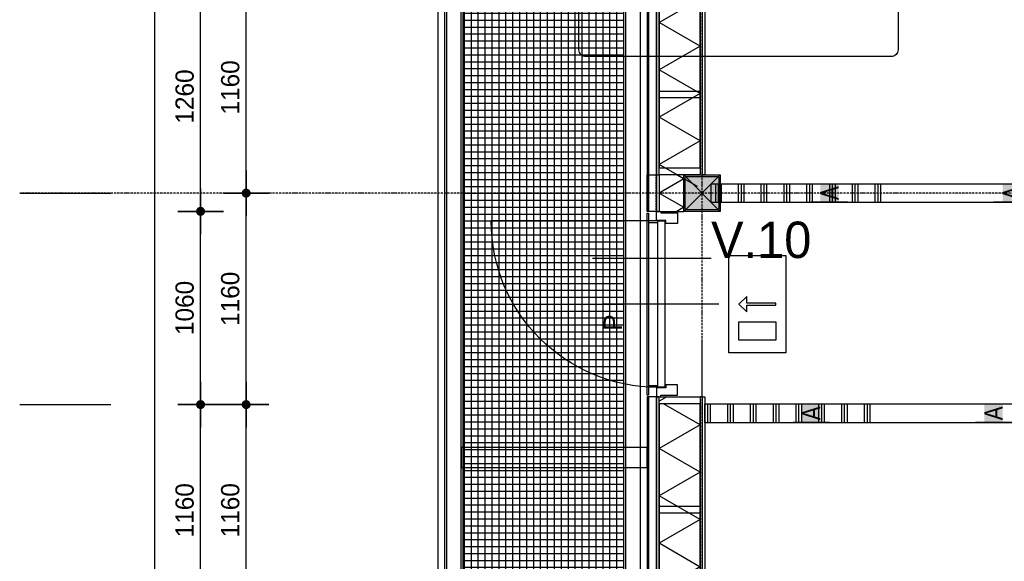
# Model space of a CAD drawing. Header units: millimetres. Extents: x -297000 to 504135, y -166520 to 252050.
# Tile 371 of 416: x 68033 to 73433, y 24805 to 27777. Entities that reach past the tile are written whole.
import ezdxf

# ---------------------------------------------------------------- set-up
doc = ezdxf.new("R2010")
doc.units = ezdxf.units.MM
doc.header["$MEASUREMENT"] = 0
for name, pattern in [('ACAD_ISO10W100', [18, 12, -3, 0, -3]), ('CENTER', [50.8, 31.75, -6.35, 6.35, -6.35]), ('DASHED2', [0.375, 0.25, -0.125]), ('HIDDEN2', [4.7625, 3.175, -1.5875])]:
    doc.linetypes.add(name, pattern=pattern)
doc.layers.get('Defpoints').update_dxf_attribs({"color": 6})
for name, color, linetype in [('010_D0050_D', 1, 'Continuous'), ('040_AXPRI_B', 9, 'CENTER'), ('068_HATCH_H', 8, 'Continuous'), ('080_SYMB_DETAIL', 4, 'Continuous'), ('080_SYMBO_G', 1, 'Continuous'), ('210_WALEX_E', 2, 'Continuous'), ('210_WALEX_G', 2, 'Continuous'), ('220_WALIN_E', 1, 'Continuous'), ('220_WALIN_G', 1, 'Continuous'), ('299_CONCR_H', 251, 'Continuous'), ('299_STEEL_G', 3, 'Continuous'), ('320_DOORS_E', 8, 'Continuous'), ('320_DOORS_G', 2, 'Continuous'), ('340_BALUS_E', 8, 'Continuous'), ('410_WAFEX_G', 1, 'Continuous')]:
    doc.layers.add(name, color=color, linetype=linetype)
doc.styles.add('VMX 1 SMALL 100', font='unvr55w.TTF', dxfattribs={"height": 100})
doc.styles.add('VMX 2 MEDIUM 100', font='unvr55w.TTF', dxfattribs={"height": 200})
doc.styles.add('VMX 2 MEDIUM 50', font='unvr55w.TTF', dxfattribs={"height": 100})
doc.styles.add('VMX 3 BIG 200', font='unvr55w.TTF', dxfattribs={"height": 800})
doc.dimstyles.new('VMX 50', dxfattribs={"dimscale": 50, "dimtxt": 1, "dimasz": 1, "dimexe": 2, "dimexo": 2, "dimgap": 0.7, "dimtad": 1, "dimdec": 0, "dimdsep": 46, "dimtxsty": 'VMX 2 MEDIUM 50', "dimblk1": 'VMX-DIM-ARROW', "dimblk2": 'VMX-DIM-ARROW', "dimsah": 1, "dimcen": 1, "dimdle": 2, "dimse1": 1, "dimse2": 1, "dimclrd": 256, "dimclre": 256, "dimclrt": 256, "dimadec": 0, "dimazin": 0, "dimtm": 1e-09, "dimtfac": 1, "dimtdec": 0, "dimtmove": 2, "dimatfit": 2, "dimldrblk": 'VMX-DIM-ARROW', "dimfxl": 0, "dimtolj": 2, "dimlwd": -1, "dimarcsym": 0})
pattern_1 = [(60, (38, 10), (-194.856, 112.5), [])]
pattern_2 = [(300, (38, 10), (194.856, 112.5), [])]

# ---------------------------------------------------------------- blocks, each defined once
blk = doc.blocks.new('VMX-DIM-ARROW')
h = blk.add_hatch(color=256)
edge = h.paths.add_edge_path()
edge.add_arc((0, 0), 0.5, 0, 360)
for p, q in [((0, 2.5), (0, -2.5)), ((-2.5, 0), (2.5, 0))]:
    blk.add_line(p, q)
blk = doc.blocks.new('*D292')
at = {"layer": '010_D0050_D'}
blk.add_line((68775, 9175), (68775, 32875), dxfattribs=at)
at = {"layer": 'Defpoints', "color": 0}
for p in [(68775, 32925), (71475, 32925), (71475, 9125)]:
    blk.add_point(p, dxfattribs=at)
at = {"layer": '010_D0050_D', "xscale": 50, "yscale": 50, "zscale": 50}
for p, rotation in [((68775, 32925), 90), ((68775, 9125), 270)]:
    blk.add_blockref('VMX-DIM-ARROW', p, dxfattribs=dict(at, rotation=rotation))
at = {"layer": '010_D0050_D', "insert": (68688.1, 21025), "char_height": 100, "attachment_point": 5, "rotation": 90, "style": 'VMX 2 MEDIUM 50'}
blk.add_mtext('\\A2;23800', dxfattribs=at)
blk = doc.blocks.new('*D294')
at = {"layer": '010_D0050_D'}
blk.add_line((69275, 24555), (69275, 25615), dxfattribs=at)
at = {"layer": 'Defpoints', "color": 0}
for p in [(69275, 25665), (71225, 25665), (71225, 24505)]:
    blk.add_point(p, dxfattribs=at)
at = {"layer": '010_D0050_D', "xscale": 50, "yscale": 50, "zscale": 50}
for p, rotation in [((69275, 25665), 90), ((69275, 24505), 270)]:
    blk.add_blockref('VMX-DIM-ARROW', p, dxfattribs=dict(at, rotation=rotation))
at = {"layer": '010_D0050_D', "insert": (69188.1, 25085), "char_height": 100, "attachment_point": 5, "rotation": 90, "style": 'VMX 2 MEDIUM 50'}
blk.add_mtext('\\A2;1160', dxfattribs=at)
blk = doc.blocks.new('*D295')
at = {"layer": '010_D0050_D'}
blk.add_line((69275, 25715), (69275, 26775), dxfattribs=at)
at = {"layer": 'Defpoints', "color": 0}
for p in [(69275, 26825), (71225, 26825), (71225, 25665)]:
    blk.add_point(p, dxfattribs=at)
at = {"layer": '010_D0050_D', "xscale": 50, "yscale": 50, "zscale": 50}
for p, rotation in [((69275, 26825), 90), ((69275, 25665), 270)]:
    blk.add_blockref('VMX-DIM-ARROW', p, dxfattribs=dict(at, rotation=rotation))
at = {"layer": '010_D0050_D', "insert": (69188.1, 26245), "char_height": 100, "attachment_point": 5, "rotation": 90, "style": 'VMX 2 MEDIUM 50'}
blk.add_mtext('\\A2;1160', dxfattribs=at)
blk = doc.blocks.new('*D296')
at = {"layer": '010_D0050_D'}
blk.add_line((69275, 26875), (69275, 27935), dxfattribs=at)
at = {"layer": 'Defpoints', "color": 0}
for p in [(69275, 27985), (71225, 27985), (71225, 26825)]:
    blk.add_point(p, dxfattribs=at)
at = {"layer": '010_D0050_D', "xscale": 50, "yscale": 50, "zscale": 50}
for p, rotation in [((69275, 27985), 90), ((69275, 26825), 270)]:
    blk.add_blockref('VMX-DIM-ARROW', p, dxfattribs=dict(at, rotation=rotation))
at = {"layer": '010_D0050_D', "insert": (69188.1, 27405), "char_height": 100, "attachment_point": 5, "rotation": 90, "style": 'VMX 2 MEDIUM 50'}
blk.add_mtext('\\A2;1160', dxfattribs=at)
blk = doc.blocks.new('*D315')
at = {"layer": '010_D0050_D'}
blk.add_line((69025, 24555), (69025, 25615), dxfattribs=at)
at = {"layer": 'Defpoints', "color": 0}
for p in [(69025, 25665), (71225, 25665), (71225, 24505)]:
    blk.add_point(p, dxfattribs=at)
at = {"layer": '010_D0050_D', "xscale": 50, "yscale": 50, "zscale": 50}
for p, rotation in [((69025, 25665), 90), ((69025, 24505), 270)]:
    blk.add_blockref('VMX-DIM-ARROW', p, dxfattribs=dict(at, rotation=rotation))
at = {"layer": '010_D0050_D', "insert": (68938.1, 25085), "char_height": 100, "attachment_point": 5, "rotation": 90, "style": 'VMX 2 MEDIUM 50'}
blk.add_mtext('\\A2;1160', dxfattribs=at)
blk = doc.blocks.new('*D316')
at = {"layer": '010_D0050_D'}
blk.add_line((69025, 25715), (69025, 26675), dxfattribs=at)
at = {"layer": 'Defpoints', "color": 0}
for p in [(69025, 26725), (71475, 26725), (71225, 25665)]:
    blk.add_point(p, dxfattribs=at)
at = {"layer": '010_D0050_D', "xscale": 50, "yscale": 50, "zscale": 50}
for p, rotation in [((69025, 26725), 90), ((69025, 25665), 270)]:
    blk.add_blockref('VMX-DIM-ARROW', p, dxfattribs=dict(at, rotation=rotation))
at = {"layer": '010_D0050_D', "insert": (68938.1, 26195), "char_height": 100, "attachment_point": 5, "rotation": 90, "style": 'VMX 2 MEDIUM 50'}
blk.add_mtext('\\A2;1060', dxfattribs=at)
blk = doc.blocks.new('*D317')
at = {"layer": '010_D0050_D'}
blk.add_line((69025, 26775), (69025, 27935), dxfattribs=at)
at = {"layer": 'Defpoints', "color": 0}
for p in [(69025, 27985), (71225, 27985), (71475, 26725)]:
    blk.add_point(p, dxfattribs=at)
at = {"layer": '010_D0050_D', "xscale": 50, "yscale": 50, "zscale": 50}
for p, rotation in [((69025, 27985), 90), ((69025, 26725), 270)]:
    blk.add_blockref('VMX-DIM-ARROW', p, dxfattribs=dict(at, rotation=rotation))
at = {"layer": '010_D0050_D', "insert": (68938.1, 27355), "char_height": 100, "attachment_point": 5, "rotation": 90, "style": 'VMX 2 MEDIUM 50'}
blk.add_mtext('\\A2;1260', dxfattribs=at)
blk = doc.blocks.new('*D462')
at = {"layer": '010_D0050_D'}
blk.add_line((71843, 28025), (77422.5, 28025), dxfattribs=at)
at = {"layer": 'Defpoints', "color": 0}
for p in [(77472.5, 28025), (71793, 27985), (77472.5, 26875)]:
    blk.add_point(p, dxfattribs=at)
at = {"layer": '010_D0050_D', "xscale": 50, "yscale": 50, "zscale": 50, "rotation": 180}
blk.add_blockref('VMX-DIM-ARROW', (71793, 28025), dxfattribs=at)
at = {"layer": '010_D0050_D', "xscale": 50, "yscale": 50, "zscale": 50}
blk.add_blockref('VMX-DIM-ARROW', (77472.5, 28025), dxfattribs=at)
at = {"layer": '010_D0050_D', "insert": (74632.7, 28111.9), "char_height": 100, "attachment_point": 5, "style": 'VMX 2 MEDIUM 50'}
blk.add_mtext('\\A2;5680', dxfattribs=at)
blk = doc.blocks.new('GRID01')
at = {"layer": '040_AXPRI_B', "linetype": 'ACAD_ISO10W100'}
for p, q in [((-23200, -3742), (-23200, 26942)), ((3742, 17400), (-26942, 17400))]:
    blk.add_line(p, q, dxfattribs=at)
blk = doc.blocks.new('*U1233')
at = {"layer": '068_HATCH_H'}
h = blk.add_hatch(dxfattribs=at)
h.set_pattern_fill('PLAST', color=256, scale=500, angle=180, style=0)
h.set_pattern_definition([(180, (0, 3083.95), (-2e-14, -125), []), (180, (-2e-15, 3068.32), (-2e-14, -125), []), (180, (-4e-15, 3052.7), (-2e-14, -125), [])])
h.paths.add_polyline_path([(0, 3083.9), (100, 3083.9), (100, 4083.9), (0, 4083.9)])
at = {"layer": '220_WALIN_G', "ltscale": 10}
for p, q in [((0, 3400), (0, 3600)), ((100, 3400), (100, 3600)), ((0, 2400), (0, 2600)), ((100, 2400), (100, 2600)), ((0, 1400), (0, 1600)), ((100, 1400), (100, 1600)), ((0, 400), (0, 600)), ((100, 400), (100, 600))]:
    blk.add_line(p, q, dxfattribs=at)
blk.add_lwpolyline([(0, 0), (100, 0), (100, 4083.9), (0, 4083.9)], close=True, dxfattribs=at)
at = {"layer": '220_WALIN_E', "ltscale": 10, "char_height": 100, "width": 100, "attachment_point": 5, "style": 'VMX 1 SMALL 100', "bg_fill": 1, "box_fill_scale": 1, "bg_fill_color": 255, "bg_fill_transparency": 0}
for insert in [(50, 3500), (50, 2500), (50, 1500), (50, 500)]:
    blk.add_mtext('{\\fUnivers Condensed|b0|i0|c0|p34;A}', dxfattribs=dict(at, insert=insert))
blk = doc.blocks.new('*U1241')
at = {"layer": '068_HATCH_H'}
h = blk.add_hatch(dxfattribs=at)
h.set_pattern_fill('PLAST', color=256, scale=500, angle=180, style=0)
h.set_pattern_definition([(180, (0, 3150), (-2e-14, -125), []), (180, (-2e-15, 3134.38), (-2e-14, -125), []), (180, (-4e-15, 3118.75), (-2e-14, -125), [])])
h.paths.add_polyline_path([(0, 3150), (100, 3150), (100, 4150), (0, 4150)])
at = {"layer": '220_WALIN_G', "ltscale": 10}
for p, q in [((0, 3400), (0, 3600)), ((100, 3400), (100, 3600)), ((0, 2400), (0, 2600)), ((100, 2400), (100, 2600)), ((0, 1400), (0, 1600)), ((100, 1400), (100, 1600)), ((0, 400), (0, 600)), ((100, 400), (100, 600))]:
    blk.add_line(p, q, dxfattribs=at)
blk.add_lwpolyline([(0, 0), (100, 0), (100, 4150), (0, 4150)], close=True, dxfattribs=at)
at = {"layer": '220_WALIN_E', "ltscale": 10, "char_height": 100, "width": 100, "attachment_point": 5, "style": 'VMX 1 SMALL 100', "bg_fill": 1, "box_fill_scale": 1, "bg_fill_color": 255, "bg_fill_transparency": 0}
for insert in [(50, 3500), (50, 2500), (50, 1500), (50, 500)]:
    blk.add_mtext('{\\fUnivers Condensed|b0|i0|c0|p34;A}', dxfattribs=dict(at, insert=insert))
blk = doc.blocks.new('*U1243')
at = {"layer": '068_HATCH_H'}
h = blk.add_hatch(dxfattribs=at)
h.set_pattern_fill('LINE', color=256, scale=1800, angle=60, style=0)
h.set_pattern_definition(pattern_1)
h.paths.add_polyline_path([(38, 235), (1124, 235), (1124, 10), (38, 10)])
h.paths.add_polyline_path([(0, 235), (0, 10), (38, 10), (38, 235)])
h = blk.add_hatch(dxfattribs=at)
h.set_pattern_fill('LINE', color=256, scale=1800, angle=300, style=0)
h.set_pattern_definition(pattern_2)
h.paths.add_polyline_path([(38, 235), (1124, 235), (1124, 10), (38, 10)])
at = {"layer": '210_WALEX_E', "color": 1}
blk.add_lwpolyline([(38, 235), (1161.5, 235), (1161.5, 10), (38, 10), (38, 235)], dxfattribs=at)
at = {"layer": '210_WALEX_G', "color": 8}
blk.add_lwpolyline([(1199.5, 249), (0, 249), (0, 294), (1199.5, 294)], close=True, dxfattribs=at)
at = {"layer": '210_WALEX_G', "linetype": 'DASHED2', "ltscale": 0.5}
blk.add_lwpolyline([(0, 251), (1199.5, 251)], dxfattribs=at)
at = {"layer": '210_WALEX_G'}
blk.add_lwpolyline([(0, 249), (1199.5, 249), (1199.5, 235), (0, 235)], close=True, dxfattribs=at)
for points in [[(0, 235), (0, 10), (38, 10), (38, 235), (0, 235)], [(600, 235), (600, 10), (638, 10), (638, 235), (600, 235)], [(1161.5, 235), (1161.5, 10), (1199.5, 10), (1199.5, 235), (1161.5, 235)]]:
    blk.add_lwpolyline(points, dxfattribs=at)
at = {"layer": '220_WALIN_G'}
for points in [[(1199.5, -2.5), (0, -2.5), (0, 10), (1199.5, 10)], [(1199.5, -2.5), (0, -2.5), (0, -15), (1199.5, -15)]]:
    blk.add_lwpolyline(points, close=True, dxfattribs=at)
at = {"layer": '410_WAFEX_G'}
blk.add_lwpolyline([(0, 300), (1199.5, 300), (1199.5, 294), (0, 294)], close=True, dxfattribs=at)
at = {"layer": 'Defpoints'}
blk.add_lwpolyline([(0, 0), (-300, 0)], dxfattribs=at)
blk = doc.blocks.new('*U1217')
at = {"layer": '068_HATCH_H'}
h = blk.add_hatch(dxfattribs=at)
h.set_pattern_fill('LINE', color=256, scale=1800, angle=60, style=0)
h.set_pattern_definition(pattern_1)
h.paths.add_polyline_path([(38, 235), (1124, 235), (1124, 10), (38, 10)])
h.paths.add_polyline_path([(0, 235), (0, 10), (38, 10), (38, 235)])
h = blk.add_hatch(dxfattribs=at)
h.set_pattern_fill('LINE', color=256, scale=1800, angle=300, style=0)
h.set_pattern_definition(pattern_2)
h.paths.add_polyline_path([(38, 235), (1124, 235), (1124, 10), (38, 10)])
at = {"layer": '210_WALEX_E', "color": 1}
blk.add_lwpolyline([(38, 235), (1022, 235), (1022, 10), (38, 10), (38, 235)], dxfattribs=at)
at = {"layer": '210_WALEX_G', "color": 8}
blk.add_lwpolyline([(1060, 249), (0, 249), (0, 294), (1060, 294)], close=True, dxfattribs=at)
at = {"layer": '210_WALEX_G', "linetype": 'DASHED2', "ltscale": 0.5}
blk.add_lwpolyline([(0, 251), (1060, 251)], dxfattribs=at)
at = {"layer": '210_WALEX_G'}
blk.add_lwpolyline([(0, 249), (1060, 249), (1060, 235), (0, 235)], close=True, dxfattribs=at)
for points in [[(0, 235), (0, 10), (38, 10), (38, 235), (0, 235)], [(600, 235), (600, 10), (638, 10), (638, 235), (600, 235)], [(1022, 235), (1022, 10), (1060, 10), (1060, 235), (1022, 235)]]:
    blk.add_lwpolyline(points, dxfattribs=at)
at = {"layer": '220_WALIN_G'}
for points in [[(1060, -2.5), (0, -2.5), (0, 10), (1060, 10)], [(1060, -2.5), (0, -2.5), (0, -15), (1060, -15)]]:
    blk.add_lwpolyline(points, close=True, dxfattribs=at)
at = {"layer": '410_WAFEX_G'}
blk.add_lwpolyline([(0, 300), (1060, 300), (1060, 294), (0, 294)], close=True, dxfattribs=at)
at = {"layer": 'Defpoints'}
blk.add_lwpolyline([(0, 0), (-300, 0)], dxfattribs=at)
blk = doc.blocks.new('NOODUITGANG')
at = {"layer": '080_SYMBO_G'}
blk.add_lwpolyline([(3.552, 0), (0, 0), (0, 2.088), (3.552, 2.088)], close=True, dxfattribs=at)
at = {"layer": '080_SYMBO_G', "ltscale": 0.1}
blk.add_lwpolyline([(1.814, 1.719), (1.739, 1.719), (1.739, 0.659), (1.496, 0.659), (1.776, 0.369), (2.056, 0.659), (1.814, 0.659), (1.814, 1.719)], dxfattribs=at)
blk.add_lwpolyline([(2.422, 1.719), (3.097, 1.719), (3.097, 0.369), (2.422, 0.369)], close=True, dxfattribs=at)
blk = doc.blocks.new('P-deur')
at = {"layer": '080_SYMBO_G'}
blk.add_line((0, -315.7), (0, 315.7), dxfattribs=at)
at = {"layer": '080_SYMBO_G', "insert": (-56.4, 315.7), "char_height": 100, "attachment_point": 3, "style": 'VMX 2 MEDIUM 100'}
blk.add_mtext('P', dxfattribs=at)
blk = doc.blocks.new('K200x200x8+BETON')
at = {"layer": '299_CONCR_H'}
h = blk.add_hatch(color=256, dxfattribs=at)
edge = h.paths.add_edge_path()
edge.add_line((-92, -84), (-92, 84))
edge.add_arc((-84, 84), 8, 90, 180, ccw=False)
edge.add_line((-84, 92), (84, 92))
edge.add_arc((84, 84), 8, 0, 90, ccw=False)
edge.add_line((92, 84), (92, -84))
edge.add_arc((84, -84), 8, -90, 0, ccw=False)
edge.add_line((84, -92), (-84, -92))
edge.add_arc((-84, -84), 8, 180, 270, ccw=False)
at = {"layer": '299_STEEL_G'}
for points in [[(-100, -88), (-100, 88, -0.414214), (-88, 100), (88, 100, -0.414214), (100, 88), (100, -88, -0.414214), (88, -100), (-88, -100, -0.414214)], [(-92, -84), (-92, 84, -0.414214), (-84, 92), (84, 92, -0.414214), (92, 84), (92, -84, -0.414214), (84, -92), (-84, -92, -0.414214)]]:
    blk.add_lwpolyline(points, format="xyb", close=True, dxfattribs=at)
at = {"layer": 'Defpoints'}
blk.add_lwpolyline([(-100, 100), (100, 100), (100, -100), (-100, -100)], close=True, dxfattribs=at)
for points in [[(100, -100), (-100, 100)], [(100, 100), (-100, -100)]]:
    blk.add_lwpolyline(points, dxfattribs=at)
blk = doc.blocks.new('GEVEL_hsb opbouw tussen')
at = {"layer": '068_HATCH_H'}
blk.add_lwpolyline([(100, 38.2), (77.9, 0), (0, 135), (-77.9, 0), (-100, 38.2)], dxfattribs=at)
at = {"layer": '210_WALEX_E', "color": 1}
blk.add_lwpolyline([(-100, 135), (-100, 0), (100, 0), (100, 135), (-100, 135)], dxfattribs=at)
at = {"layer": '210_WALEX_G', "color": 8}
blk.add_lwpolyline([(100, 149), (-100, 149), (-100, 194), (100, 194)], close=True, dxfattribs=at)
at = {"layer": '210_WALEX_G', "linetype": 'DASHED2', "ltscale": 0.5}
blk.add_lwpolyline([(-100, 151), (100, 151)], dxfattribs=at)
at = {"layer": '210_WALEX_G'}
blk.add_lwpolyline([(-100, 149), (100, 149), (100, 135), (-100, 135)], close=True, dxfattribs=at)
at = {"layer": '410_WAFEX_G'}
blk.add_lwpolyline([(-100, 200), (100, 200), (100, 194), (-100, 194)], close=True, dxfattribs=at)
blk = doc.blocks.new('DEUR1000')
at = {"layer": '320_DOORS_E'}
blk.add_arc((52.5, 108), 913, 0, 90, dxfattribs=at)
at = {"layer": '320_DOORS_G'}
blk.add_lwpolyline([(52.5, 108), (52.5, 1021)], dxfattribs=at)
for points in [[(9, 0), (67, 0), (67, 63), (50, 63), (50, 114), (0, 114), (0, 90), (9, 90), (9, 0)], [(52.5, 108), (52.5, 68), (965.5, 68), (965.5, 108)], [(1009, 0), (951, 0), (951, 63), (968, 63), (968, 114), (1018, 114), (1018, 90), (1009, 90), (1009, 0)]]:
    blk.add_lwpolyline(points, close=True, dxfattribs=at)
blk = doc.blocks.new('1006_X-01.01')
at = {"layer": '340_BALUS_E'}
h = blk.add_hatch(dxfattribs=at)
h.set_pattern_fill('_USER', color=256, scale=38, style=0, double=1, pattern_type=0)
h.set_pattern_definition([(0, (-1310, 4100.034), (0, 38), []), (90, (-1310, 4100.034), (-38, 2e-15), [])])
h.paths.add_polyline_path([(-1310, 4100), (-1310, 23362), (-430, 23362), (-430, 4100)])
at = {"layer": '340_BALUS_E', "color": 1}
for points in [[(-340, 23500), (-1448, 23500), (-1448, 4258), (-1410, 4258), (-1410, 23462), (-340, 23462), (-340, 23500)], [(-1400, 4258), (-1400, 4258), (-1400, 23452), (-340, 23452), (-340, 4178), (-340, 4178)], [(-1320, 4258), (-1320, 23372), (-420, 23372), (-420, 4258)]]:
    blk.add_lwpolyline(points, dxfattribs=at)
at = {"layer": '340_BALUS_E'}
blk.add_lwpolyline([(-1310, 4100), (-1310, 23362), (-430, 23362), (-430, 4100)], close=True, dxfattribs=at)
at = {"layer": '340_BALUS_E', "color": 8, "linetype": 'HIDDEN2'}
blk.add_lwpolyline([(-300, 16005), (-1320, 16005), (-1320, 15895), (-300, 15895), (-300, 16005)], dxfattribs=at)
at = {"layer": '410_WAFEX_G'}
blk.add_lwpolyline([(-300, 17290), (-294, 17290), (-294, 16292), (-300, 16292), (-300, 17290)], dxfattribs=at)
at = {"layer": '410_WAFEX_G', "color": 8}
blk.add_lwpolyline([(-243, 17237.5), (-294, 17237.5), (-294, 16344.5), (-243, 16344.5), (-243, 17237.5)], dxfattribs=at)
at = {"layer": 'Defpoints'}
for points in [[(-3742, 17400), (-3242, 17400)], [(-3742, 16240), (-3242, 16240)]]:
    blk.add_lwpolyline(points, dxfattribs=at)
for name, p in [('GRID01', (23200, 0)), ('K200x200x8+BETON', (0, 17400))]:
    blk.add_blockref(name, p)
at = {"xscale": -1, "rotation": 90}
for name, p in [('*U1217', (0, 18560)), ('DEUR1000', (-135, 17300)), ('*U1243', (0, 16282))]:
    blk.add_blockref(name, p, dxfattribs=at)
at = {"rotation": 90}
blk.add_blockref('GEVEL_hsb opbouw tussen', (-100, 17400), dxfattribs=at)
at = {"color": 7, "rotation": 90}
blk.add_blockref('P-deur', (-223, 16791), dxfattribs=at)
at = {"layer": '080_SYMBO_G', "xscale": 150, "yscale": 150, "zscale": 150, "rotation": 270}
blk.add_blockref('NOODUITGANG', (147, 17057.4), dxfattribs=at)
at = {"layer": '220_WALIN_G', "ltscale": 10, "rotation": 90}
for name, p in [('*U1241', (4199, 17350)), ('*U1233', (4099, 16142))]:
    blk.add_blockref(name, p, dxfattribs=at)

msp = doc.modelspace()

# ---------------------------------------------------------------- linework, layer by layer
at = {"layer": '080_SYMB_DETAIL', "color": 6}
msp.add_lwpolyline([(72850, 31834.5), (72850, 27611.6, -0.414214), (72812.5, 27574.1), (71137.5, 27574.1, -0.414214), (71100, 27611.6), (71100, 31834.5, -0.414214), (71137.5, 31872), (72812.5, 31872, -0.414214)], format="xyb", close=True, dxfattribs=at)
msp.add_lwpolyline([(71824.5, 26466), (71174.5, 26466)], dxfattribs=at)

# ---------------------------------------------------------------- block references
msp.add_blockref('1006_X-01.01', (71775, 9425))

# ---------------------------------------------------------------- texts
at = {"layer": '080_SYMB_DETAIL', "insert": (71824.5, 26466), "char_height": 200, "attachment_point": 7, "style": 'VMX 3 BIG 200'}
msp.add_mtext('V.10', dxfattribs=at)

# ---------------------------------------------------------------- dimensions: what is measured, and where the dimension line sits
at = {"layer": '010_D0050_D'}
for base, p1, p2, picture, middle in [((68775, 32925), (71475, 9125), (71475, 32925), '*D292', (68688.1, 21025)), ((69025, 27985), (71475, 26725), (71225, 27985), '*D317', (68938.1, 27355)), ((69275, 27985), (71225, 26825), (71225, 27985), '*D296', (69188.1, 27405)), ((69275, 26825), (71225, 25665), (71225, 26825), '*D295', (69188.1, 26245)), ((69025, 26725), (71225, 25665), (71475, 26725), '*D316', (68938.1, 26195)), ((69025, 25665), (71225, 24505), (71225, 25665), '*D315', (68938.1, 25085)), ((69275, 25665), (71225, 24505), (71225, 25665), '*D294', (69188.1, 25085))]:
    dim = msp.add_linear_dim(base=base, p1=p1, p2=p2, angle=90, dimstyle='VMX 50', dxfattribs=at)
    dim.commit()
    dim.dimension.update_dxf_attribs({"geometry": picture, "text_midpoint": middle})
dim = msp.add_linear_dim(base=(77472.4999999, 28024.9999999), p1=(71792.9999999, 27985.0033762), p2=(77472.4999999, 26875.0004037), dimstyle='VMX 50', dxfattribs=at)
dim.commit()
dim.dimension.update_dxf_attribs({"geometry": '*D462', "text_midpoint": (74632.7499999, 28111.8781005)})

doc.saveas('drawing.dxf')
